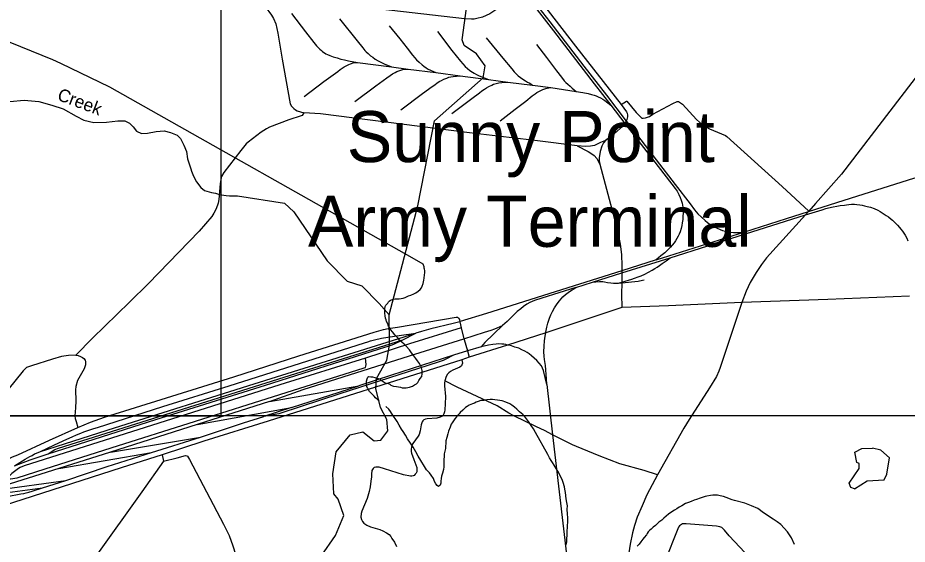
# Model space of a CAD drawing. Extents: x 2104537 to 2336408, y 34176 to 229611.
# Drawn here: x 2304991 to 2315451, y 93635 to 99830 of the extents above; entities that cross this region are included whole.
import ezdxf

# ---------------------------------------------------------------- set-up
doc = ezdxf.new("R2010")
doc.units = 0
for name, color, linetype in [('Exist Boundary Land Use Reservation Military US Department of Defense', 7, 'Continuous'), ('Exist Boundary Land Use Reservation Military US Department of Defense Label', 7, 'Continuous'), ('Exist Hydrographic Misc Water Feature', 7, 'Continuous'), ('Exist Hydrographic Pond Under 1500 Sq Ft', 7, 'Continuous'), ('Exist Railroad Siding', 7, 'Continuous'), ('Exist Road Non-System Type 51', 7, 'Continuous'), ('Map Preparation Inset Cut Line', 7, 'Continuous'), ('Old_Level_32', 7, 'Continuous')]:
    doc.layers.add(name, color=color, linetype=linetype)

msp = doc.modelspace()

# ---------------------------------------------------------------- linework, layer by layer
at = {"layer": 'Exist Boundary Land Use Reservation Military US Department of Defense'}
for points in [[(2309773, 96874), (2309772, 96878), (2309769, 96899), (2309759, 96932), (2309628, 97004), (2306073, 99012), (2305496, 99294), (2305405, 99336), (2303477, 100121)], [(2309239, 95324), (2309225, 95334), (2309199, 95356), (2309181, 95376), (2309129, 95433), (2309106, 95468), (2309104, 95472), (2309095, 95491), (2309090, 95522), (2309093, 95555), (2309098, 95581), (2309108, 95602), (2309117, 95608), (2309141, 95606), (2309163, 95604), (2309190, 95596), (2309211, 95591), (2309230, 95586), (2309251, 95576), (2309265, 95566), (2309298, 95541), (2309311, 95536), (2309326, 95530), (2309346, 95526), (2309365, 95518), (2309379, 95508), (2309396, 95499), (2309408, 95495), (2309444, 95491), (2309469, 95486), (2309491, 95484), (2309511, 95476), (2309560, 95475), (2309598, 95482), (2309632, 95497), (2309658, 95510), (2309679, 95521), (2309696, 95538), (2309709, 95563), (2309723, 95585), (2309741, 95609), (2309748, 95641), (2309748, 95680), (2309740, 95712), (2309736, 95723), (2309716, 95762), (2309692, 95793), (2309671, 95821), (2309637, 95869), (2309621, 95887), (2309597, 95922), (2309557, 95966), (2309536, 95989), (2309508, 96014), (2309485, 96033), (2309457, 96066), (2309426, 96101), (2309397, 96136), (2309379, 96158), (2309358, 96189), (2309350, 96203), (2309341, 96230), (2309329, 96258), (2309323, 96276), (2309316, 96297), (2309312, 96322), (2309308, 96356), (2309306, 96374), (2309306, 96406), (2309312, 96432), (2309320, 96449), (2309331, 96461), (2309343, 96473), (2309350, 96486), (2309358, 96497), (2309373, 96508), (2309384, 96513), (2309405, 96519), (2309427, 96523), (2309450, 96524), (2309476, 96524), (2309500, 96526), (2309525, 96532), (2309546, 96540), (2309562, 96548), (2309584, 96558), (2309613, 96565), (2309650, 96581), (2309673, 96594), (2309700, 96612), (2309722, 96634), (2309739, 96653), (2309748, 96671), (2309759, 96702), (2309767, 96741), (2309772, 96767), (2309775, 96807), (2309777, 96829), (2309776, 96852), (2309773, 96874)], [(2311455, 94086), (2311448, 94125), (2311442, 94171), (2311432, 94243), (2311424, 94284), (2311420, 94309), (2311404, 94360), (2311394, 94397), (2311374, 94433), (2311353, 94476), (2311322, 94528), (2311299, 94567), (2311280, 94597), (2311262, 94622), (2311246, 94651), (2311223, 94691), (2311079, 94949), (2311057, 94992), (2311028, 95034), (2310997, 95081), (2310952, 95141), (2310929, 95161), (2310891, 95193), (2310861, 95224), (2310831, 95249), (2310803, 95273), (2310778, 95289), (2310730, 95308), (2310688, 95321), (2310661, 95325), (2310634, 95332), (2310601, 95333), (2310572, 95337), (2310546, 95337), (2310507, 95334), (2310475, 95327), (2310438, 95325), (2310407, 95315), (2310382, 95307), (2310362, 95297), (2310337, 95288), (2310299, 95271), (2310277, 95257), (2310256, 95244), (2310247, 95236), (2310224, 95213), (2310194, 95187), (2310180, 95170), (2310150, 95135), (2310130, 95110), (2310116, 95087), (2310100, 95063), (2310089, 95047), (2310075, 95014), (2310058, 94967), (2310050, 94934), (2310037, 94893), (2310026, 94852), (2310025, 94817), (2310022, 94795), (2310022, 94762), (2310012, 94732), (2310007, 94697), (2310005, 94669), (2310003, 94633), (2310002, 94609), (2310003, 94571), (2310001, 94545), (2309996, 94514), (2309985, 94471), (2309973, 94437), (2309970, 94410), (2309967, 94377), (2309965, 94354), (2309960, 94329), (2309938, 94315), (2309924, 94326), (2309907, 94345), (2309892, 94375), (2309878, 94407), (2309854, 94446), (2309831, 94475), (2309796, 94512), (2309773, 94550), (2309731, 94622), (2309701, 94672), (2309673, 94723), (2309642, 94776), (2309610, 94824), (2309576, 94877), (2309549, 94919), (2309522, 94961), (2309503, 94990), (2309478, 95036), (2309454, 95079), (2309429, 95114), (2309406, 95146), (2309376, 95196), (2309353, 95224), (2309319, 95256)], [(2314127, 93633), (2314089, 93710), (2314043, 93781), (2313965, 93868), (2313922, 93900), (2313876, 93931), (2313761, 94003), (2313694, 94054), (2313619, 94088), (2313543, 94120), (2313418, 94149), (2313392, 94158), (2313320, 94187), (2313290, 94196), (2313252, 94206), (2313219, 94211), (2313191, 94213), (2313164, 94212), (2313136, 94209), (2313096, 94201), (2313074, 94196), (2313041, 94187), (2313015, 94178), (2312973, 94163), (2312946, 94154), (2312909, 94139), (2312880, 94126), (2312844, 94113), (2312801, 94088), (2312768, 94070), (2312743, 94053), (2312716, 94036), (2312682, 94015), (2312645, 93988), (2312617, 93964), (2312588, 93940), (2312565, 93920), (2312530, 93893), (2312510, 93877), (2312489, 93857), (2312462, 93835), (2312438, 93813), (2312422, 93795), (2312405, 93780), (2312392, 93763), (2312384, 93746), (2312357, 93714), (2312340, 93694), (2312320, 93662), (2312297, 93636), (2312275, 93611)], [(2311441, 93627), (2311446, 93665), (2311452, 93778), (2311456, 93848), (2311458, 93902), (2311458, 93949), (2311456, 93990), (2311452, 94046), (2311455, 94086)]]:
    msp.add_lwpolyline(points, dxfattribs=at)
at = {"layer": 'Exist Hydrographic Misc Water Feature'}
for points in [[(2309359, 96335), (2309696, 97616), (2309893, 98618), (2310463, 99123), (2310486, 99265), (2310384, 99405), (2310242, 99505), (2310216, 99569), (2310278, 100028), (2310391, 100354)], [(2304898, 98843), (2305066, 98862), (2305237, 98845), (2305392, 98801), (2305523, 98757), (2305677, 98673), (2305767, 98625), (2305884, 98596), (2306033, 98603), (2306167, 98619), (2306248, 98617), (2306304, 98590), (2306347, 98545), (2306389, 98497), (2306446, 98470), (2306517, 98474), (2306617, 98491), (2306711, 98498), (2306787, 98482), (2306864, 98448), (2306905, 98411), (2306944, 98330), (2306974, 98256), (2306988, 98171), (2307026, 98051), (2307035, 98026), (2307058, 97968), (2307092, 97899), (2307144, 97832), (2307187, 97799), (2307268, 97773), (2307316, 97765), (2307365, 97750), (2307441, 97740), (2307479, 97735), (2307576, 97734), (2308129, 97649), (2308239, 97548), (2308628, 96970), (2308864, 96729), (2309039, 96674), (2309241, 96469), (2309359, 96335)], [(2308797, 92628), (2308739, 92816), (2308712, 92972), (2308518, 93227), (2308557, 93494), (2308729, 93738), (2308827, 93974), (2308758, 94165), (2308707, 94229), (2308696, 94465), (2308735, 94722), (2308900, 94923), (2309049, 94958), (2309184, 94852), (2309259, 94861), (2309341, 94969), (2309331, 95104), (2309255, 95245), (2309202, 95469), (2309209, 95585), (2309332, 95803), (2309363, 95978), (2309359, 96335)]]:
    msp.add_lwpolyline(points, dxfattribs=at)
at = {"layer": 'Exist Hydrographic Pond Under 1500 Sq Ft'}
for points in [[(2314829, 94286), (2314787, 94304), (2314770, 94353), (2314885, 94528), (2314884, 94587), (2314859, 94596), (2314833, 94720)], [(2314833, 94720), (2314916, 94762), (2315041, 94764)], [(2315211, 94459), (2315242, 94651), (2315141, 94742), (2315041, 94764)], [(2314829, 94286), (2314978, 94381), (2315178, 94392), (2315211, 94459)]]:
    msp.add_lwpolyline(points, dxfattribs=at)
at = {"layer": 'Exist Railroad Siding'}
for p, q in [((2308988, 99303), (2309384, 99254)), ((2309384, 99254), (2309580, 99226)), ((2309580, 99226), (2309908, 99185)), ((2309908, 99185), (2310192, 99147)), ((2310192, 99147), (2310526, 99104)), ((2310526, 99104), (2310756, 99072)), ((2310756, 99072), (2311046, 99037)), ((2311046, 99037), (2311259, 99009)), ((2311259, 99009), (2311559, 98964)), ((2312500, 96981), (2313542, 97311)), ((2311555, 96658), (2311751, 96718)), ((2309520, 96040), (2309674, 96120)), ((2307951, 95316), (2309003, 95499)), ((2308209, 95244), (2309003, 95499)), ((2307951, 95316), (2307100, 95046)), ((2307100, 95046), (2308209, 95244)), ((2308209, 95244), (2307883, 95137)), ((2307100, 95046), (2306082, 94720)), ((2306082, 94720), (2307138, 94896)), ((2306564, 94713), (2307138, 94896)), ((2306082, 94720), (2305473, 94528)), ((2305473, 94528), (2306564, 94713)), ((2305473, 94528), (2304626, 94258)), ((2304626, 94258), (2305556, 94385)), ((2305281, 94297), (2305556, 94385)), ((2304359, 94180), (2305281, 94297))]:
    msp.add_line(p, q, dxfattribs=at)
for points in [[(2310558, 100394), (2310596, 100386), (2310638, 100376), (2310674, 100365), (2310716, 100344), (2310743, 100329), (2310772, 100313), (2310805, 100291), (2310830, 100270), (2310850, 100250), (2310868, 100229), (2310908, 100175), (2310924, 100154), (2311291, 99677), (2311770, 99054), (2311965, 98802)], [(2310947, 100171), (2311247, 99781), (2311646, 99262), (2311913, 98918), (2312145, 98615), (2312187, 98561), (2312498, 98159), (2312723, 97867), (2312897, 97642), (2312950, 97572), (2312988, 97525), (2313030, 97483), (2313075, 97444), (2313102, 97422), (2313135, 97399), (2313180, 97372), (2313215, 97354), (2313250, 97338), (2313277, 97328), (2313312, 97318), (2313347, 97311), (2313378, 97306), (2313407, 97304), (2313442, 97303), (2313474, 97304), (2313542, 97311)], [(2308209, 99882), (2308375, 99664), (2308473, 99539), (2308503, 99499), (2308526, 99476), (2308542, 99460), (2308562, 99445), (2308576, 99433), (2308614, 99407), (2308635, 99397), (2308662, 99385), (2308701, 99371), (2308748, 99357), (2308790, 99345), (2308834, 99335), (2308880, 99325), (2308988, 99303)], [(2308775, 99817), (2308983, 99559), (2309047, 99478), (2309072, 99447), (2309089, 99428), (2309111, 99408), (2309139, 99384), (2309166, 99365), (2309194, 99345), (2309230, 99322), (2309260, 99306), (2309298, 99290), (2309384, 99254)], [(2309357, 99734), (2309483, 99582), (2309569, 99472), (2309634, 99392), (2309661, 99358), (2309681, 99335), (2309711, 99307), (2309746, 99277), (2309768, 99259), (2309792, 99243), (2309818, 99227), (2309908, 99185)], [(2309927, 99667), (2310097, 99447), (2310198, 99319), (2310254, 99257), (2310280, 99234), (2310308, 99211), (2310338, 99192), (2310360, 99178), (2310386, 99163), (2310416, 99148), (2310448, 99134), (2310526, 99104)], [(2310499, 99594), (2310696, 99356), (2310802, 99230), (2310830, 99194), (2310845, 99177), (2310874, 99148), (2310903, 99126), (2310930, 99107), (2310961, 99087), (2310986, 99072), (2311012, 99059), (2311046, 99037)], [(2311092, 99515), (2311210, 99361), (2311328, 99205), (2311384, 99133), (2311418, 99090), (2311437, 99070), (2311461, 99047), (2311486, 99024), (2311511, 99003), (2311559, 98964)], [(2308360, 98904), (2308590, 99079), (2308700, 99159), (2308754, 99199), (2308784, 99223), (2308806, 99239), (2308828, 99253), (2308844, 99261), (2308867, 99273), (2308883, 99280), (2308903, 99289), (2308937, 99299), (2308988, 99303)], [(2308955, 98845), (2309200, 99030), (2309202, 99030), (2309330, 99122), (2309370, 99150), (2309398, 99170), (2309415, 99180), (2309428, 99188), (2309448, 99198), (2309484, 99210), (2309506, 99216), (2309521, 99220), (2309580, 99226)], [(2309497, 98748), (2309751, 98939), (2309866, 99023), (2309894, 99043), (2309924, 99065), (2309954, 99083), (2309973, 99093), (2310002, 99107), (2310036, 99121), (2310059, 99130), (2310082, 99137), (2310110, 99141), (2310192, 99147)], [(2310095, 98703), (2310332, 98882), (2310419, 98946), (2310450, 98972), (2310480, 98992), (2310504, 99006), (2310532, 99022), (2310567, 99039), (2310586, 99047), (2310618, 99058), (2310648, 99064), (2310683, 99070), (2310756, 99072)], [(2310665, 98618), (2310839, 98755), (2310967, 98850), (2311041, 98911), (2311074, 98935), (2311095, 98949), (2311119, 98963), (2311144, 98975), (2311165, 98986), (2311199, 98999), (2311216, 99003), (2311259, 99009)], [(2311559, 98964), (2311636, 98950), (2311700, 98938), (2311739, 98928), (2311769, 98918), (2311793, 98910), (2311817, 98900), (2311845, 98888), (2311871, 98874), (2311895, 98858), (2311965, 98802)], [(2311965, 98802), (2312129, 98588), (2312322, 98337), (2312681, 97871), (2312723, 97822), (2312745, 97789), (2312767, 97751), (2312781, 97716), (2312793, 97682), (2312803, 97647), (2312812, 97603), (2312815, 97570), (2312815, 97529), (2312813, 97496), (2312811, 97456), (2312805, 97419), (2312799, 97386), (2312792, 97349), (2312780, 97312), (2312770, 97285), (2312758, 97260), (2312742, 97232), (2312725, 97205), (2312710, 97183), (2312686, 97153), (2312667, 97130), (2312636, 97098), (2312600, 97065), (2312552, 97027), (2312524, 97005), (2312500, 96981)], [(2313542, 97311), (2314033, 97468), (2314289, 97549), (2314871, 97735), (2315530, 97942), (2315587, 97960), (2315609, 97968), (2315633, 97980), (2315654, 97991), (2315683, 98010), (2315703, 98024), (2315724, 98043), (2315744, 98060), (2315768, 98082), (2315784, 98097), (2315796, 98115), (2315836, 98175)], [(2312664, 97007), (2313548, 97287), (2314253, 97510), (2314451, 97572), (2314493, 97586), (2314525, 97595), (2314581, 97607), (2314623, 97615), (2314663, 97620), (2314712, 97627), (2314738, 97630), (2314765, 97633), (2314797, 97635), (2314831, 97635), (2314859, 97633), (2314893, 97629), (2314920, 97625), (2314947, 97619), (2314981, 97611), (2315019, 97601), (2315061, 97586), (2315104, 97567), (2315133, 97550), (2315169, 97527), (2315203, 97505), (2315231, 97486), (2315262, 97462), (2315276, 97448), (2315296, 97429), (2315316, 97410), (2315336, 97390), (2315359, 97363), (2315377, 97341), (2315394, 97319), (2315410, 97295), (2315425, 97271), (2315445, 97236), (2315460, 97206)], [(2312500, 96981), (2312095, 96853), (2311309, 96605), (2310503, 96350), (2310193, 96255), (2310191, 96254), (2310111, 96233), (2309849, 96168), (2309738, 96138), (2309674, 96120)], [(2311751, 96718), (2312095, 96827), (2312664, 97007)], [(2312057, 96708), (2312094, 96719), (2312173, 96742), (2312213, 96754), (2312245, 96765), (2312287, 96781), (2312323, 96795), (2312364, 96813), (2312407, 96835), (2312450, 96859), (2312484, 96879), (2312510, 96895), (2312537, 96915), (2312570, 96939), (2312618, 96971), (2312664, 97007)], [(2311555, 96658), (2311153, 96529), (2311067, 96503), (2311013, 96478), (2310979, 96461), (2310939, 96434), (2310905, 96407), (2310865, 96373), (2310809, 96318), (2310747, 96258), (2310693, 96210)], [(2311213, 95513), (2311210, 95582), (2311196, 95737), (2311186, 95809), (2311182, 95847), (2311178, 95899), (2311180, 95967), (2311186, 96027), (2311194, 96083), (2311201, 96122), (2311202, 96132), (2311214, 96191), (2311226, 96237), (2311243, 96295), (2311259, 96335), (2311279, 96375), (2311303, 96418), (2311335, 96465), (2311361, 96501), (2311399, 96547), (2311431, 96575), (2311479, 96611), (2311555, 96658)], [(2311751, 96718), (2311831, 96726), (2311859, 96726), (2311870, 96725), (2311891, 96722), (2311927, 96716), (2311965, 96710), (2311997, 96706), (2312057, 96708)], [(2312057, 96708), (2312094, 96712), (2312285, 96731), (2312303, 96735), (2312359, 96745)], [(2307951, 95316), (2308347, 95454), (2309598, 95852), (2310238, 96054), (2310480, 96130), (2310558, 96154), (2310602, 96168), (2310693, 96210)], [(2310693, 96210), (2310485, 96010), (2310462, 95985), (2310441, 95958)], [(2305260, 94727), (2306129, 95004), (2307769, 95521), (2309210, 95973), (2309674, 96120)], [(2305260, 94727), (2305424, 94803), (2305569, 94871), (2305631, 94899), (2305683, 94922), (2305733, 94944), (2305766, 94958), (2305828, 94978), (2305885, 94996), (2305930, 95010), (2306695, 95255), (2307475, 95498), (2308982, 95977), (2309070, 96005), (2309108, 96018), (2309140, 96027), (2309185, 96039), (2309268, 96059), (2309342, 96072), (2309476, 96090), (2309674, 96120)], [(2305350, 94699), (2306613, 95101), (2307903, 95507), (2309232, 95929), (2309309, 95953), (2309348, 95966), (2309382, 95978), (2309412, 95990), (2309520, 96040)], [(2305350, 94699), (2305428, 94749), (2305468, 94765), (2309520, 96040)], [(2310441, 95958), (2310280, 95910), (2310116, 95861)], [(2311213, 95513), (2311193, 95598), (2311182, 95645), (2311174, 95681), (2311163, 95708), (2311150, 95733), (2311124, 95767), (2311094, 95799), (2311064, 95824), (2311033, 95851), (2311004, 95875), (2310982, 95890), (2310954, 95908), (2310920, 95924), (2310882, 95942), (2310836, 95956), (2310798, 95968), (2310760, 95977), (2310750, 95979), (2310730, 95984), (2310706, 95988), (2310684, 95990), (2310648, 95992), (2310616, 95990), (2310578, 95986), (2310526, 95978), (2310477, 95966), (2310441, 95958)], [(2310116, 95861), (2310026, 95811), (2309994, 95799), (2309936, 95777), (2308779, 95403), (2308085, 95178), (2308059, 95170), (2307883, 95137)], [(2310116, 95861), (2309385, 95624), (2309003, 95499)], [(2311213, 95513), (2311281, 94924), (2311444, 93513)], [(2307138, 94896), (2307647, 95063), (2307883, 95137)], [(2304952, 94559), (2305078, 94637), (2305106, 94653), (2305134, 94667), (2305160, 94681), (2305188, 94697), (2305210, 94705), (2305260, 94727)], [(2304952, 94559), (2305138, 94627), (2305218, 94657), (2305350, 94699)], [(2305556, 94385), (2306044, 94548), (2306564, 94713)], [(2303867, 94024), (2304227, 94079), (2304325, 94099), (2304377, 94110), (2304505, 94134), (2304865, 94198), (2305027, 94228), (2305061, 94234), (2305091, 94241), (2305122, 94249), (2305159, 94259), (2305281, 94297)]]:
    msp.add_lwpolyline(points, dxfattribs=at)
at = {"layer": 'Exist Road Non-System Type 51'}
for p, q in [((2314289, 97549), (2314253, 97510)), ((2314293, 97554), (2314289, 97549)), ((2312095, 96827), (2312094, 96719)), ((2312094, 96719), (2312094, 96712)), ((2310191, 96254), (2310206, 96181)), ((2310206, 96181), (2310238, 96054)), ((2311201, 96122), (2310750, 95979)), ((2310750, 95979), (2310301, 95837)), ((2310301, 95837), (2310213, 95805)), ((2310280, 95910), (2310301, 95837)), ((2306687, 94687), (2306705, 94613))]:
    msp.add_line(p, q, dxfattribs=at)
for points in [[(2311001, 100211), (2311551, 99498), (2312088, 98810)], [(2310924, 100154), (2310614, 99925), (2310542, 99876), (2310456, 99838), (2310390, 99820), (2310358, 99814), (2310326, 99812), (2310244, 99816), (2308637, 100002), (2308133, 100065), (2308100, 100065), (2308070, 100062), (2308030, 100048), (2307991, 100028), (2307949, 100002), (2307901, 99964)], [(2307901, 99964), (2307975, 99862), (2308000, 99823), (2308025, 99758), (2308048, 99649), (2308100, 99343), (2308193, 98817), (2308208, 98790), (2308238, 98761), (2308257, 98748), (2308278, 98737), (2308354, 98713)], [(2316007, 99824), (2315937, 99700), (2315729, 99371), (2315595, 99187), (2314680, 97989), (2314373, 97646), (2314293, 97554)], [(2312088, 98810), (2312148, 98850), (2312154, 98850), (2312263, 98717), (2312329, 98649), (2312347, 98647), (2312375, 98653), (2312420, 98670), (2312459, 98695), (2312694, 98822), (2312746, 98846), (2312762, 98844), (2312808, 98813), (2312973, 98633), (2313043, 98569), (2313091, 98541), (2313127, 98524), (2313314, 98446), (2313330, 98434), (2313980, 97846), (2314293, 97554)], [(2312088, 98810), (2312149, 98724), (2312158, 98706), (2312162, 98684), (2312163, 98664), (2312155, 98632), (2312145, 98615)], [(2308354, 98713), (2308334, 98682), (2308324, 98675), (2308180, 98631), (2307953, 98542), (2307917, 98524), (2307853, 98484), (2307701, 98367), (2307677, 98345), (2307614, 98267), (2307416, 98008), (2307387, 97963), (2307383, 97952), (2307371, 97878), (2307357, 97691), (2307348, 97647), (2307324, 97582), (2307298, 97531), (2307272, 97493), (2307123, 97321), (2306527, 96704), (2306306, 96484), (2305871, 96060), (2305674, 95859)], [(2311568, 98324), (2311104, 98383), (2310305, 98478), (2308552, 98698), (2308354, 98713)], [(2312129, 98588), (2312097, 98548), (2312077, 98528), (2312006, 98466), (2311904, 98386)], [(2312145, 98615), (2312133, 98592), (2312129, 98588)], [(2311904, 98386), (2311842, 98363), (2311773, 98329), (2311727, 98318), (2311666, 98317), (2311568, 98324)], [(2311568, 98324), (2311700, 98256), (2311731, 98238), (2311770, 98209), (2311799, 98173), (2311835, 98109)], [(2311904, 98386), (2311878, 98357), (2311858, 98321), (2311840, 98255), (2311828, 98184), (2311828, 98147), (2311835, 98109)], [(2311835, 98109), (2312040, 97342), (2312074, 97166), (2312089, 97046), (2312093, 96913), (2312095, 96853)], [(2314253, 97510), (2313795, 97004), (2313737, 96927), (2313674, 96833), (2313604, 96715), (2313555, 96614), (2313505, 96479)], [(2312095, 96853), (2312095, 96832), (2312095, 96827)], [(2312094, 96712), (2312092, 96578), (2312095, 96420)], [(2315477, 96555), (2314517, 96516), (2313505, 96479)], [(2313505, 96479), (2312645, 96440), (2312095, 96420)], [(2313505, 96479), (2313250, 95714), (2313234, 95670), (2313208, 95610), (2313126, 95475), (2312886, 95104), (2312822, 95001), (2312516, 94453)], [(2312095, 96420), (2311202, 96123), (2311201, 96122)], [(2305699, 95007), (2305847, 95070), (2306011, 95131), (2307531, 95606), (2308297, 95852), (2309183, 96131), (2309292, 96162), (2309345, 96174), (2309458, 96190), (2310147, 96309), (2310161, 96307), (2310166, 96304), (2310175, 96296), (2310185, 96281), (2310191, 96254)], [(2310206, 96181), (2309596, 95993), (2309081, 95825)], [(2310238, 96054), (2310240, 96045), (2310280, 95910)], [(2305674, 95859), (2305588, 95857), (2305506, 95844), (2305398, 95814), (2305154, 95734), (2305095, 95713), (2305087, 95708), (2305053, 95675), (2304706, 95248)], [(2309081, 95825), (2308072, 95510), (2305065, 94557), (2305017, 94538), (2304999, 94527), (2304921, 94467), (2304860, 94406)], [(2304860, 94406), (2304906, 94403), (2304985, 94417), (2305313, 94524), (2306088, 94771), (2309065, 95709), (2309079, 95716), (2309086, 95729), (2309087, 95751), (2309081, 95825)], [(2305674, 95859), (2305702, 95856), (2305730, 95846), (2305752, 95832), (2305769, 95819), (2305782, 95800), (2305789, 95781), (2305789, 95759), (2305787, 95746), (2305771, 95700), (2305695, 95562), (2305673, 95492), (2305671, 95453), (2305674, 95323), (2305670, 95239), (2305665, 95195), (2305662, 95147), (2305667, 95115), (2305676, 95079), (2305699, 95007)], [(2310213, 95805), (2307935, 95085), (2307178, 94848), (2306687, 94687)], [(2310213, 95805), (2310219, 95767), (2310215, 95745), (2310209, 95735), (2310191, 95720), (2310109, 95685), (2310079, 95669), (2310061, 95653), (2310046, 95637), (2310030, 95610), (2310014, 95559)], [(2310014, 95559), (2310010, 95536), (2310010, 95498), (2310020, 95374), (2310019, 95288), (2310015, 95216), (2310011, 95192), (2310003, 95170), (2309993, 95154), (2309977, 95140), (2309957, 95130), (2309919, 95120), (2309804, 95112), (2309785, 95107), (2309768, 95099), (2309756, 95089), (2309748, 95077), (2309734, 95039), (2309724, 94971), (2309710, 94925), (2309700, 94905), (2309635, 94821), (2309626, 94801), (2309621, 94777), (2309619, 94753), (2309619, 94727), (2309623, 94707), (2309649, 94631), (2309674, 94571), (2309682, 94537), (2309684, 94509), (2309682, 94489), (2309675, 94472), (2309666, 94459), (2309652, 94445), (2309640, 94439), (2309624, 94435), (2309610, 94435), (2309526, 94450), (2309304, 94524), (2309240, 94541), (2309202, 94543), (2309184, 94539), (2309170, 94527), (2309155, 94503), (2309150, 94459), (2309150, 94427), (2309144, 94377), (2309135, 94309), (2309123, 94255), (2309101, 94173), (2309036, 94024), (2309029, 93996), (2309027, 93952), (2309034, 93926), (2309046, 93903), (2309062, 93885), (2309094, 93861), (2309140, 93841), (2309248, 93808), (2309284, 93794), (2309329, 93768), (2309358, 93748), (2309377, 93728), (2309390, 93704), (2309423, 93658), (2309445, 93610)], [(2311281, 94924), (2311186, 94972), (2311092, 95016), (2310823, 95147), (2310767, 95177), (2310627, 95262), (2310511, 95320), (2310160, 95485), (2310014, 95559)], [(2304631, 94454), (2304697, 94507), (2304835, 94606), (2304897, 94647), (2304927, 94663), (2304990, 94689), (2305364, 94860), (2305699, 95007)], [(2312516, 94453), (2312358, 94502), (2312070, 94583), (2311829, 94674), (2311561, 94784), (2311513, 94805), (2311281, 94924)], [(2306687, 94687), (2306205, 94535), (2304351, 93939), (2304135, 93872), (2304027, 93833), (2303961, 93801), (2303934, 93783)], [(2306705, 94613), (2306865, 94651), (2306965, 94680), (2306980, 94676), (2306987, 94670), (2307009, 94634), (2307412, 93871), (2307475, 93739), (2307519, 93617), (2307743, 92918), (2307756, 92866), (2307758, 92832), (2307778, 92707), (2307789, 92622), (2307804, 92504), (2307808, 92362), (2307794, 92278), (2307744, 92062)], [(2306705, 94613), (2306450, 94250), (2305909, 93496), (2305573, 93016), (2305362, 92724), (2305286, 92605)], [(2312516, 94453), (2312389, 94218), (2312332, 94088), (2312276, 93952), (2312244, 93854), (2312221, 93768), (2312193, 93636), (2312178, 93535)], [(2313602, 93470), (2313357, 93735), (2313303, 93801), (2313269, 93831), (2313248, 93841), (2313209, 93847), (2312850, 93876), (2312809, 93874), (2312795, 93868), (2312771, 93850), (2312760, 93835), (2312594, 93411)]]:
    msp.add_lwpolyline(points, dxfattribs=at)
at = {"layer": 'Map Preparation Inset Cut Line'}
for points in [[(2259069, 139141), (2259069, 100213), (2262949, 100213), (2262949, 95147), (2307383, 95147), (2307383, 139141)], [(2319544, 95147), (2262949, 95147), (2262949, 70118), (2244094, 70118), (2244094, 50898), (2300689, 50898), (2300689, 65052), (2319544, 65052)]]:
    msp.add_lwpolyline(points, close=True, dxfattribs=at)

# ---------------------------------------------------------------- texts
at = {"layer": 'Exist Boundary Land Use Reservation Military US Department of Defense Label'}
for s, p in [('Sunny Point', (2308860, 98132)), ('Army Terminal', (2308403, 97135))]:
    msp.add_text(s, height=600, dxfattribs=at).set_placement(p)
at = {"layer": 'Old_Level_32'}
msp.add_text('Creek', height=150, rotation=339.4199, dxfattribs=at).set_placement((2305445, 98867))

doc.saveas('drawing.dxf')
